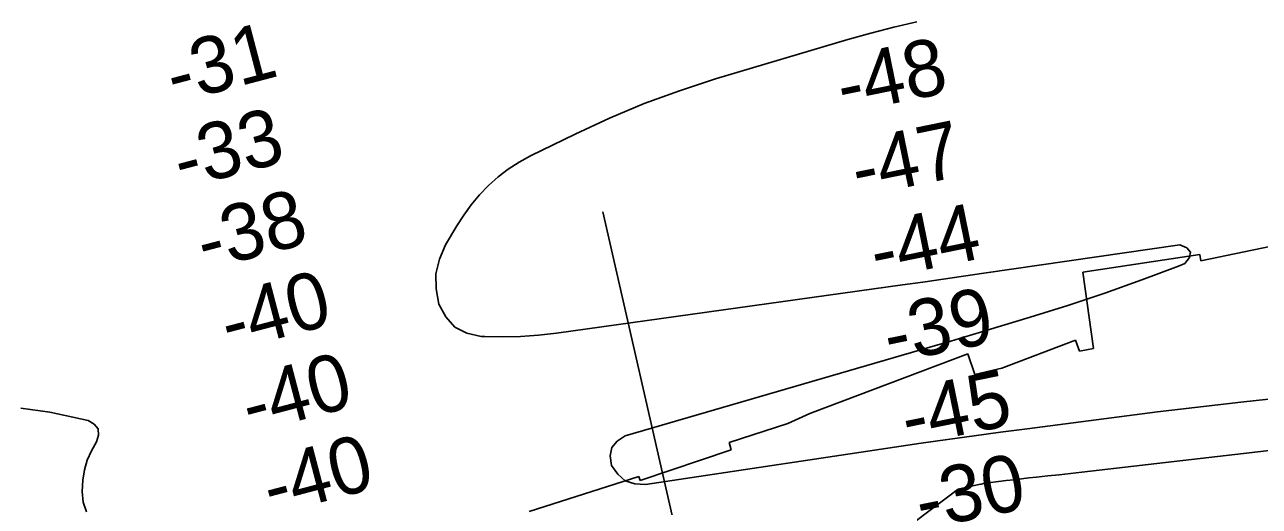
# Model space of a CAD drawing. Extents: x 3177185 to 3215018, y 812988 to 838321.
# Drawn here: x 3203458 to 3204917, y 826761 to 827330 of the extents above; entities that cross this region are included whole.
import ezdxf

# ---------------------------------------------------------------- set-up
doc = ezdxf.new("R2010")
doc.units = 0
for name, color, linetype in [('V-RIVR-RANG', 7, 'Continuous'), ('V-ROAD-CNTR', 7, 'Continuous'), ('V-RRAP-RVMT', 7, 'Continuous'), ('V-TOPO-DPTH', 7, 'Continuous'), ('V-TOPO-MAJR', 7, 'Continuous'), ('V-TOPO-MINR', 7, 'Continuous')]:
    doc.layers.add(name, color=color, linetype=linetype)

msp = doc.modelspace()

# ---------------------------------------------------------------- linework, layer by layer
at = {"layer": 'V-RIVR-RANG'}
msp.add_line((3204341.5, 826231.9), (3204141, 827109.3), dxfattribs=at)
at = {"layer": 'V-ROAD-CNTR'}
msp.add_spline([(3208346.3, 826885.2), (3208115.9, 826852.9), (3207967.2, 826843.1), (3207845.1, 826830.7), (3207782.6, 826826), (3207729.1, 826803), (3207632.7, 826757.5), (3207576.8, 826732.6), (3207528.8, 826724.6), (3207465.8, 826728.3), (3207400.8, 826747.6), (3207285.1, 826774.2), (3207265.5, 826779.5), (3207234.2, 826783.2), (3207181.1, 826779.5), (3207100.4, 826768), (3206894.6, 826726.7), (3206803.8, 826712.1), (3206713.4, 826706.3), (3206422.1, 826687.7), (3206204.5, 826669), (3206163.5, 826662.1), (3206085, 826660.8), (3206033.1, 826662.2), (3205996, 826664.1), (3205951.2, 826658.7), (3205862, 826638.2), (3205753.4, 826610.5), (3205693.4, 826589.3), (3205596.7, 826559.2), (3205544.3, 826530.7), (3205492.9, 826508.8), (3205453.2, 826501.6), (3205394.6, 826492.5), (3205274.3, 826482.9), (3205179.9, 826479.1), (3205118.5, 826475.5), (3204988.8, 826459.4), (3204882.2, 826438.3), (3204738.8, 826408.8), (3204661.9, 826391.1), (3204557.9, 826358.5), (3204461.2, 826327.3), (3204416.4, 826311.3), (3204373.4, 826296.6), (3204363.6, 826281.8), (3204304.5, 826204.6), (3204209, 826115), (3204177.8, 826084.2), (3204147.8, 826061.3), (3204104.8, 826037.5), (3204030.2, 826008.3), (3203913.9, 825969.4), (3203861.9, 825949.2), (3203832.9, 825932.4), (3203796.9, 825899.6), (3203760.2, 825850.3), (3203678.2, 825721.9), (3203642, 825677), (3203591.6, 825626.4), (3203428, 825388.9), (3203355.6, 825313.9), (3203305.6, 825288.9), (3203268.8, 825278.8), (3203213.1, 825267.4), (3203162.4, 825259.5), (3203116.9, 825250.9), (3203049.7, 825231.6), (3202999, 825192.6), (3202832.8, 825055.4), (3202762.8, 824998), (3202671.4, 824938.1), (3202495.4, 824823), (3202258.5, 824637.8), (3202113.2, 824519.4), (3202089, 824490.2), (3202052.6, 824459.7), (3202001.9, 824428.3), (3201971.1, 824410.2), (3201927.5, 824384.2), (3201877.3, 824324.5), (3201830.5, 824267.1), (3201794.7, 824236.1), (3201692.1, 824157), (3201567, 824054.5), (3201483.8, 823975.1), (3201374.9, 823825), (3201313.8, 823770.4), (3201289.7, 823735.1), (3201250.3, 823687.8), (3201221.9, 823651.2), (3201184.9, 823588), (3201140.7, 823508.9), (3201081.8, 823436.1), (3201048, 823379.2), (3201034.5, 823326), (3201024.1, 823274.7)], degree=3, dxfattribs=at)
at = {"layer": 'V-RRAP-RVMT'}
for p, q in [((3204848.1, 827051.1), (3204958.7, 827074.4)), ((3204708.4, 827037.7), (3204846.7, 827058.9)), ((3204846.7, 827058.9), (3204848.1, 827051.1)), ((3204721, 826947.9), (3204708.4, 827037.7)), ((3204612.6, 826924.4), (3204699.7, 826957.5)), ((3204699.7, 826957.5), (3204704.4, 826944.7)), ((3204704.4, 826944.7), (3204721, 826947.9)), ((3204385.8, 826870.9), (3204572.6, 826941.3)), ((3204572.6, 826941.3), (3204580.9, 826917.1)), ((3204580.9, 826917.1), (3204612.6, 826924.4)), ((3204290.4, 826836.7), (3204359.8, 826859)), ((3204359.8, 826859), (3204385.8, 826870.9)), ((3204292.6, 826828), (3204290.4, 826836.7)), ((3204185.3, 826791.6), (3204292.6, 826828)), ((3204054, 826755.3), (3204183.6, 826796.5)), ((3204183.6, 826796.5), (3204185.3, 826791.6))]:
    msp.add_line(p, q, dxfattribs=at)
at = {"layer": 'V-TOPO-DPTH'}
for points in [[(3205495.2, 826892.7), (3204707.3, 826801.6), (3204693.9, 826800.1), (3204680.5, 826798.6), (3204667.1, 826797.1), (3204653.7, 826795.7), (3204644.8, 826794.8), (3204635.9, 826793.8), (3204626.9, 826792.7), (3204617.9, 826791.7), (3204608.9, 826790.5), (3204596.4, 826788.9), (3204593.7, 826788.5), (3204591, 826788.1), (3204588.4, 826787.6), (3204585.7, 826787), (3204561.3, 826781.4), (3204216, 826522.6)], [(3204216, 826522.6), (3204561.3, 826781.4), (3204585.7, 826787), (3204588.4, 826787.6), (3204591, 826788.1), (3204593.7, 826788.5), (3204596.4, 826788.9), (3204608.9, 826790.5), (3204617.9, 826791.7), (3204626.9, 826792.7), (3204635.9, 826793.8), (3204644.8, 826794.8), (3204653.7, 826795.7), (3204667.1, 826797.1), (3204680.5, 826798.6), (3204693.9, 826800.1), (3204707.3, 826801.6), (3205495.2, 826892.7)]]:
    msp.add_lwpolyline(points, dxfattribs=at)
at = {"layer": 'V-TOPO-MAJR'}
for points in [[(3204512.3, 827333.8), (3204484.9, 827327.4), (3204457.7, 827320.3), (3204430.7, 827312.6), (3204274.3, 827266.1), (3204231.8, 827252.3), (3204189.9, 827237.1), (3204148.8, 827219.8), (3204108.2, 827201.1), (3204055.4, 827175.2), (3204042, 827167.8), (3204029.2, 827159.7), (3204017.2, 827150.4), (3204005.8, 827140.3), (3203995.3, 827129.2), (3203985.5, 827117.6), (3203976.6, 827105.3), (3203968.3, 827092.5), (3203955.2, 827070.1), (3203948, 827053.2), (3203943.8, 827036), (3203944, 827018.2), (3203947.2, 827000.1), (3203955.4, 826985), (3203966.1, 826973.1), (3203980.4, 826965.9), (3203997.2, 826961.9), (3204001.4, 826961.7), (3204022.7, 826961.4), (3204043.9, 826961.9), (3204065.2, 826963.5), (3204086.3, 826965.9), (3204495.4, 827022.9), (3204519.4, 827026.2), (3204543.5, 827029.6), (3204567.5, 827033.1), (3204591.5, 827036.6), (3204823, 827070.2), (3204831.4, 827066.5), (3204835.9, 827061.7), (3204834.4, 827055.4), (3204828.9, 827048), (3204821.5, 827045.1), (3204778.2, 827028.7), (3204734.6, 827013.1), (3204690.6, 826998.5), (3204646.4, 826984.6), (3204578.3, 826964.1), (3204567.9, 826961), (3204557.6, 826958), (3204547.2, 826954.9), (3204536.9, 826951.9), (3204167.6, 826844.4), (3204158, 826838.2), (3204151.6, 826830.6), (3204149.8, 826820.8), (3204151.2, 826809.5), (3204158.6, 826799.1), (3204167.6, 826791.5), (3204178.8, 826787.9), (3204191.5, 826787.1), (3204517.2, 826835.7), (3204548.5, 826840.2), (3204579.9, 826844.7), (3204611.2, 826848.9), (3204642.6, 826853), (3204796.8, 826872.8), (3204895.1, 826884.4), (3204993.5, 826894.9)], [(3203530.8, 826754.9), (3203526.9, 826766), (3203525.4, 826778.6), (3203526.5, 826792.3), (3203528.4, 826804.3), (3203531.5, 826815.9), (3203536.5, 826826.8), (3203542.6, 826837.3), (3203544.9, 826845.5), (3203544.4, 826852.7), (3203539.9, 826858.3), (3203532.6, 826862.8), (3203487.5, 826872.4), (3203452.9, 826877.4)]]:
    msp.add_lwpolyline(points, dxfattribs=at)
at = {"layer": 'V-TOPO-MINR'}
msp.add_lwpolyline([(3204216, 826522.6), (3204561.3, 826781.4), (3204585.7, 826787), (3204588.4, 826787.6), (3204591, 826788.1), (3204593.7, 826788.5), (3204596.4, 826788.9), (3204608.9, 826790.5), (3204617.9, 826791.7), (3204626.9, 826792.7), (3204635.9, 826793.8), (3204644.8, 826794.8), (3204653.7, 826795.7), (3204667.1, 826797.1), (3204680.5, 826798.6), (3204693.9, 826800.1), (3204707.3, 826801.6), (3205495.2, 826892.7)], dxfattribs=at)

# ---------------------------------------------------------------- texts
at = {"layer": 'V-RIVR-RANG'}
for s, rotation, p in [('-31', 14.7475, (3203634.5, 827237.2)), ('-48', 11.552, (3204424.9, 827224.8)), ('-33', 14.7475, (3203643, 827136.1)), ('-47', 11.552, (3204442.2, 827126.3)), ('-38', 14.7475, (3203670.5, 827039.9)), ('-44', 11.552, (3204464.3, 827028.8)), ('-40', 14.7475, (3203698.9, 826944)), ('-39', 11.552, (3204480, 826929.9)), ('-40', 14.7475, (3203723.9, 826847.1)), ('-45', 11.552, (3204501.1, 826832.2)), ('-40', 14.7475, (3203748.9, 826750.3)), ('-30', 11.552, (3204517.6, 826733.5))]:
    msp.add_text(s, height=67, rotation=rotation, dxfattribs=at).set_placement(p)

doc.saveas('drawing.dxf')
